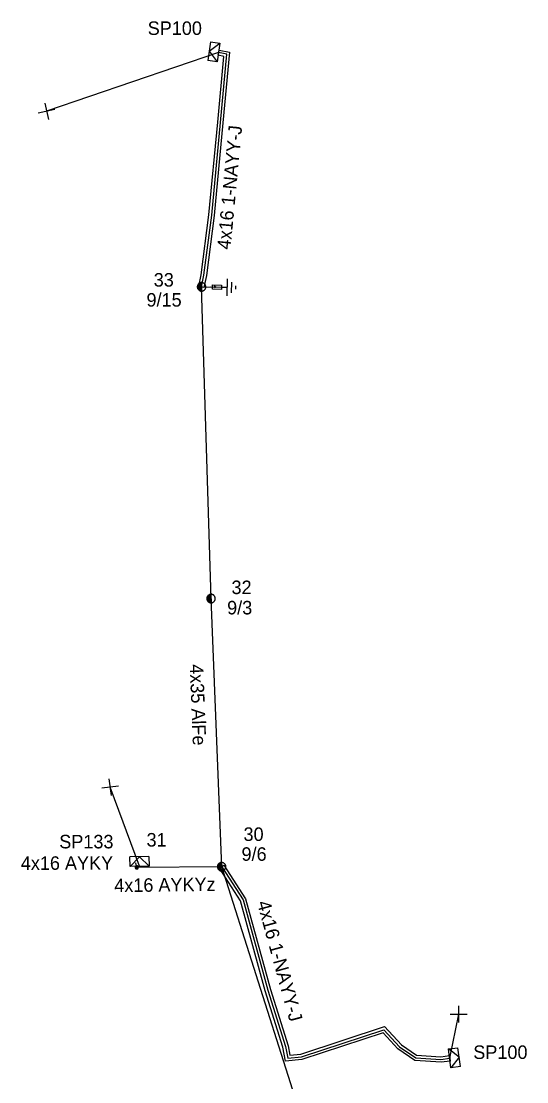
# Model space of a CAD drawing. Extents: x -748492 to -735633, y -1146251 to -1139940.
# Drawn here: x -745836.8 to -745799.4, y -1143603.4 to -1143524.9 of the extents above; entities that cross this region are included whole.
import ezdxf

# ---------------------------------------------------------------- set-up
doc = ezdxf.new("R2010")
doc.units = 0
for name, color, linetype in [('Vrstva 1', 7, 'Continuous'), ('Vrstva 12', 7, 'Continuous'), ('Vrstva 13', 7, 'Continuous'), ('Vrstva 14', 7, 'Continuous'), ('Vrstva 15', 7, 'Continuous'), ('Vrstva 16', 7, 'Continuous'), ('Vrstva 2', 7, 'Continuous'), ('Vrstva 20', 7, 'Continuous'), ('Vrstva 31', 7, 'Continuous'), ('Vrstva 33', 7, 'Continuous'), ('Vrstva 34', 7, 'Continuous'), ('Vrstva 52', 7, 'Continuous'), ('Vrstva 53', 7, 'Continuous'), ('Vrstva 54', 7, 'Continuous'), ('Vrstva 59', 7, 'Continuous'), ('Vrstva 9', 7, 'Continuous')]:
    doc.layers.add(name, color=color, linetype=linetype)

# ---------------------------------------------------------------- blocks, each defined once
blk = doc.blocks.new('NN440')
at = {"layer": 'Vrstva 2'}
for points in [[(0.63, 0), (0.63, 0.06), (0.62, 0.13), (0.6, 0.19), (0.58, 0.25), (0.55, 0.31), (0.51, 0.37), (0.47, 0.42), (0.42, 0.46), (0.37, 0.51), (0.32, 0.54), (0.26, 0.57), (0.2, 0.59), (0.13, 0.61), (0.07, 0.62), (0, 0.63), (-0.06, 0.62), (-0.13, 0.61), (-0.19, 0.59), (-0.26, 0.57), (-0.31, 0.54), (-0.37, 0.51), (-0.42, 0.46), (-0.47, 0.42), (-0.51, 0.37), (-0.54, 0.31), (-0.57, 0.25), (-0.6, 0.19), (-0.62, 0.13), (-0.63, 0.06), (-0.63, 0), (-0.63, -0.07), (-0.62, -0.14), (-0.6, -0.2), (-0.57, -0.26), (-0.54, -0.32), (-0.51, -0.37), (-0.47, -0.43), (-0.42, -0.47), (-0.37, -0.51), (-0.31, -0.55), (-0.26, -0.58), (-0.19, -0.6), (-0.13, -0.62), (-0.06, -0.63), (0, -0.63), (0.07, -0.63), (0.13, -0.62), (0.2, -0.6), (0.26, -0.58), (0.32, -0.55), (0.37, -0.51), (0.42, -0.47), (0.47, -0.43), (0.51, -0.37), (0.55, -0.32), (0.58, -0.26), (0.6, -0.2), (0.62, -0.14), (0.63, -0.07), (0.63, 0)], [(-0.63, 0), (0.63, 0)], [(-0.6, -0.18), (0.57, -0.18)], [(-0.51, -0.32), (0.5, -0.32)], [(-0.37, -0.47), (0.35, -0.47)]]:
    blk.add_lwpolyline(points, dxfattribs=at)
blk = doc.blocks.new('NN800')
at = {"layer": 'Vrstva 1'}
for points in [[(-0.442, 0.442), (0.442, -0.442)], [(-0.442, -0.442), (0.442, 0.442)]]:
    blk.add_lwpolyline(points, dxfattribs=at)
blk = doc.blocks.new('NN820')
at = {"layer": 'Vrstva 13'}
for points in [[(-0.003, 0.004), (-0.003, -1.049)], [(-0.165, -0.813), (0.165, -0.813)], [(-0.165, -1.473), (-0.165, -0.813)], [(0.165, -1.473), (-0.165, -1.473)], [(-0.003, -1.049), (-0.062, -0.926)], [(-0.003, -1.049), (0.057, -0.926)], [(-0.003, -1.473), (-0.003, -1.871)], [(0.165, -0.813), (0.165, -1.473)]]:
    blk.add_lwpolyline(points, dxfattribs=at)
blk = doc.blocks.new('NN630')
at = {"layer": 'Vrstva 9'}
for points in [[(-0.003, -0.7), (-0.703, 0)], [(-0.703, -0.7), (-0.703, 0), (0.697, 0), (0.697, -0.7)], [(-0.703, -0.7), (0.697, -0.7)], [(-0.003, -0.7), (0.697, 0)]]:
    blk.add_lwpolyline(points, dxfattribs=at)
blk = doc.blocks.new('NN810')
at = {"layer": 'Vrstva 14'}
for points in [[(0.004, -0.64), (0.004, -1.89)], [(0.629, -1.89), (-0.621, -1.89)], [(0.388, -2.2), (-0.399, -2.2)], [(0.004, -2.515), (-0.124, -2.515)], [(0.137, -2.515), (0.004, -2.515)]]:
    blk.add_lwpolyline(points, dxfattribs=at)
blk = doc.blocks.new('NN500')
at = {"layer": 'Vrstva 2'}
for points in [[(0, -0.24), (0.02, -0.23), (0.05, -0.23), (0.07, -0.22), (0.09, -0.22), (0.12, -0.2), (0.14, -0.19), (0.16, -0.18), (0.17, -0.16), (0.19, -0.14), (0.2, -0.12), (0.21, -0.1), (0.22, -0.07), (0.23, -0.05), (0.23, -0.02), (0.23, 0), (0.23, 0.02), (0.23, 0.05), (0.22, 0.07), (0.21, 0.1), (0.2, 0.12), (0.19, 0.14), (0.17, 0.16), (0.16, 0.17), (0.14, 0.19), (0.12, 0.2), (0.09, 0.21), (0.07, 0.22), (0.05, 0.23), (0.02, 0.23), (0, 0.23), (-0.03, 0.23), (-0.05, 0.23), (-0.07, 0.22), (-0.1, 0.21), (-0.12, 0.2), (-0.14, 0.19), (-0.16, 0.17), (-0.18, 0.16), (-0.19, 0.14), (-0.2, 0.12), (-0.22, 0.1), (-0.22, 0.07), (-0.23, 0.05), (-0.23, 0.02), (-0.24, 0), (-0.23, -0.02), (-0.23, -0.05), (-0.22, -0.07), (-0.22, -0.1), (-0.2, -0.12), (-0.19, -0.14), (-0.18, -0.16), (-0.16, -0.18), (-0.14, -0.19), (-0.12, -0.2), (-0.1, -0.22), (-0.07, -0.22), (-0.05, -0.23), (-0.03, -0.23), (0, -0.24)], [(0, -0.24), (0.02, -0.23), (0.05, -0.23), (0.07, -0.22), (0.09, -0.22), (0.12, -0.2), (0.14, -0.19), (0.16, -0.18), (0.17, -0.16), (0.19, -0.14), (0.2, -0.12), (0.21, -0.1), (0.22, -0.07), (0.23, -0.05), (0.23, -0.02), (0.23, 0), (0.23, 0.02), (0.23, 0.05), (0.22, 0.07), (0.21, 0.1), (0.2, 0.12), (0.19, 0.14), (0.17, 0.16), (0.16, 0.17), (0.14, 0.19), (0.12, 0.2), (0.09, 0.21), (0.07, 0.22), (0.05, 0.23), (0.02, 0.23), (0, 0.23), (-0.03, 0.23), (-0.05, 0.23), (-0.07, 0.22), (-0.1, 0.21), (-0.12, 0.2), (-0.14, 0.19), (-0.16, 0.17), (-0.18, 0.16), (-0.19, 0.14), (-0.2, 0.12), (-0.22, 0.1), (-0.22, 0.07), (-0.23, 0.05), (-0.23, 0.02), (-0.24, 0), (-0.23, -0.02), (-0.23, -0.05), (-0.22, -0.07), (-0.22, -0.1), (-0.2, -0.12), (-0.19, -0.14), (-0.18, -0.16), (-0.16, -0.18), (-0.14, -0.19), (-0.12, -0.2), (-0.1, -0.22), (-0.07, -0.22), (-0.05, -0.23), (-0.03, -0.23), (0, -0.24)], [(0, -0.21), (0.02, -0.2), (0.04, -0.2), (0.06, -0.2), (0.08, -0.19), (0.1, -0.18), (0.12, -0.17), (0.14, -0.15), (0.15, -0.14), (0.16, -0.12), (0.18, -0.1), (0.19, -0.08), (0.19, -0.06), (0.2, -0.04), (0.2, -0.02), (0.2, 0), (0.2, 0.02), (0.2, 0.04), (0.19, 0.06), (0.19, 0.08), (0.18, 0.1), (0.16, 0.12), (0.15, 0.14), (0.14, 0.15), (0.12, 0.17), (0.1, 0.18), (0.08, 0.19), (0.06, 0.19), (0.04, 0.2), (0.02, 0.2), (0, 0.2), (-0.02, 0.2), (-0.04, 0.2), (-0.06, 0.19), (-0.08, 0.19), (-0.1, 0.18), (-0.12, 0.17), (-0.14, 0.15), (-0.15, 0.14), (-0.17, 0.12), (-0.18, 0.1), (-0.19, 0.08), (-0.2, 0.06), (-0.2, 0.04), (-0.21, 0.02), (-0.21, 0), (-0.21, -0.02), (-0.2, -0.04), (-0.2, -0.06), (-0.19, -0.08), (-0.18, -0.1), (-0.17, -0.12), (-0.15, -0.14), (-0.14, -0.15), (-0.12, -0.17), (-0.1, -0.18), (-0.08, -0.19), (-0.06, -0.2), (-0.04, -0.2), (-0.02, -0.2), (0, -0.21)], [(0, -0.18), (0.02, -0.18), (0.04, -0.17), (0.05, -0.17), (0.07, -0.16), (0.09, -0.15), (0.1, -0.14), (0.12, -0.13), (0.13, -0.12), (0.14, -0.1), (0.15, -0.09), (0.16, -0.07), (0.17, -0.05), (0.17, -0.04), (0.17, -0.02), (0.17, 0), (0.17, 0.02), (0.17, 0.04), (0.17, 0.05), (0.16, 0.07), (0.15, 0.09), (0.14, 0.1), (0.13, 0.12), (0.12, 0.13), (0.1, 0.14), (0.09, 0.15), (0.07, 0.16), (0.05, 0.17), (0.04, 0.17), (0.02, 0.17), (0, 0.18), (-0.02, 0.17), (-0.04, 0.17), (-0.06, 0.17), (-0.07, 0.16), (-0.09, 0.15), (-0.1, 0.14), (-0.12, 0.13), (-0.13, 0.12), (-0.14, 0.1), (-0.15, 0.09), (-0.16, 0.07), (-0.17, 0.05), (-0.17, 0.04), (-0.18, 0.02), (-0.18, 0), (-0.18, -0.02), (-0.17, -0.04), (-0.17, -0.05), (-0.16, -0.07), (-0.15, -0.09), (-0.14, -0.1), (-0.13, -0.12), (-0.12, -0.13), (-0.1, -0.14), (-0.09, -0.15), (-0.07, -0.16), (-0.06, -0.17), (-0.04, -0.17), (-0.02, -0.18), (0, -0.18)], [(0, -0.15), (0.01, -0.15), (0.03, -0.14), (0.04, -0.14), (0.06, -0.13), (0.07, -0.13), (0.08, -0.12), (0.1, -0.11), (0.11, -0.1), (0.12, -0.09), (0.13, -0.07), (0.13, -0.06), (0.14, -0.05), (0.14, -0.03), (0.14, -0.02), (0.14, 0), (0.14, 0.01), (0.14, 0.03), (0.14, 0.04), (0.13, 0.06), (0.13, 0.07), (0.12, 0.09), (0.11, 0.1), (0.1, 0.11), (0.08, 0.12), (0.07, 0.13), (0.06, 0.13), (0.04, 0.14), (0.03, 0.14), (0.01, 0.14), (0, 0.15), (-0.02, 0.14), (-0.03, 0.14), (-0.05, 0.14), (-0.06, 0.13), (-0.07, 0.13), (-0.09, 0.12), (-0.1, 0.11), (-0.11, 0.1), (-0.12, 0.09), (-0.13, 0.07), (-0.13, 0.06), (-0.14, 0.04), (-0.14, 0.03), (-0.15, 0.01), (-0.15, 0), (-0.15, -0.02), (-0.14, -0.03), (-0.14, -0.05), (-0.13, -0.06), (-0.13, -0.07), (-0.12, -0.09), (-0.11, -0.1), (-0.1, -0.11), (-0.09, -0.12), (-0.07, -0.13), (-0.06, -0.13), (-0.05, -0.14), (-0.03, -0.14), (-0.02, -0.15), (0, -0.15)], [(0, -0.12), (0.01, -0.12), (0.02, -0.11), (0.03, -0.11), (0.05, -0.11), (0.06, -0.1), (0.07, -0.09), (0.08, -0.09), (0.09, -0.08), (0.09, -0.07), (0.1, -0.06), (0.11, -0.05), (0.11, -0.04), (0.11, -0.02), (0.11, -0.01), (0.12, 0), (0.11, 0.01), (0.11, 0.02), (0.11, 0.04), (0.11, 0.05), (0.1, 0.06), (0.09, 0.07), (0.09, 0.08), (0.08, 0.09), (0.07, 0.09), (0.06, 0.1), (0.05, 0.11), (0.03, 0.11), (0.02, 0.11), (0.01, 0.12), (0, 0.12), (-0.01, 0.12), (-0.03, 0.11), (-0.04, 0.11), (-0.05, 0.11), (-0.06, 0.1), (-0.07, 0.09), (-0.08, 0.09), (-0.09, 0.08), (-0.1, 0.07), (-0.1, 0.06), (-0.11, 0.05), (-0.11, 0.04), (-0.12, 0.02), (-0.12, 0.01), (-0.12, 0), (-0.12, -0.01), (-0.12, -0.02), (-0.11, -0.04), (-0.11, -0.05), (-0.1, -0.06), (-0.1, -0.07), (-0.09, -0.08), (-0.08, -0.09), (-0.07, -0.09), (-0.06, -0.1), (-0.05, -0.11), (-0.04, -0.11), (-0.03, -0.11), (-0.01, -0.12), (0, -0.12)], [(0, -0.09), (0.01, -0.09), (0.02, -0.09), (0.03, -0.08), (0.03, -0.08), (0.04, -0.08), (0.05, -0.07), (0.06, -0.07), (0.06, -0.06), (0.07, -0.05), (0.07, -0.04), (0.08, -0.04), (0.08, -0.03), (0.08, -0.02), (0.09, -0.01), (0.09, 0), (0.09, 0.01), (0.08, 0.02), (0.08, 0.03), (0.08, 0.03), (0.07, 0.04), (0.07, 0.05), (0.06, 0.06), (0.06, 0.06), (0.05, 0.07), (0.04, 0.07), (0.03, 0.08), (0.03, 0.08), (0.02, 0.08), (0.01, 0.09), (0, 0.09), (-0.01, 0.09), (-0.02, 0.08), (-0.03, 0.08), (-0.04, 0.08), (-0.04, 0.07), (-0.05, 0.07), (-0.06, 0.06), (-0.07, 0.06), (-0.07, 0.05), (-0.08, 0.04), (-0.08, 0.03), (-0.08, 0.03), (-0.09, 0.02), (-0.09, 0.01), (-0.09, 0), (-0.09, -0.01), (-0.09, -0.02), (-0.08, -0.03), (-0.08, -0.04), (-0.08, -0.04), (-0.07, -0.05), (-0.07, -0.06), (-0.06, -0.07), (-0.05, -0.07), (-0.04, -0.08), (-0.04, -0.08), (-0.03, -0.08), (-0.02, -0.09), (-0.01, -0.09), (0, -0.09)], [(0, -0.06), (0, -0.06), (0.01, -0.06), (0.02, -0.05), (0.02, -0.05), (0.03, -0.05), (0.03, -0.05), (0.04, -0.04), (0.04, -0.04), (0.05, -0.03), (0.05, -0.03), (0.05, -0.02), (0.05, -0.02), (0.05, -0.01), (0.06, -0.01), (0.06, 0), (0.06, 0.01), (0.05, 0.01), (0.05, 0.02), (0.05, 0.02), (0.05, 0.03), (0.05, 0.03), (0.04, 0.04), (0.04, 0.04), (0.03, 0.05), (0.03, 0.05), (0.02, 0.05), (0.02, 0.05), (0.01, 0.06), (0, 0.06), (0, 0.06), (-0.01, 0.06), (-0.01, 0.06), (-0.02, 0.05), (-0.02, 0.05), (-0.03, 0.05), (-0.03, 0.05), (-0.04, 0.04), (-0.04, 0.04), (-0.05, 0.03), (-0.05, 0.03), (-0.05, 0.02), (-0.06, 0.02), (-0.06, 0.01), (-0.06, 0.01), (-0.06, 0), (-0.06, -0.01), (-0.06, -0.01), (-0.06, -0.02), (-0.05, -0.02), (-0.05, -0.03), (-0.05, -0.03), (-0.04, -0.04), (-0.04, -0.04), (-0.03, -0.05), (-0.03, -0.05), (-0.02, -0.05), (-0.02, -0.05), (-0.01, -0.06), (-0.01, -0.06), (0, -0.06)], [(0, -0.03), (0, -0.03), (0, -0.03), (0.01, -0.03), (0.01, -0.03), (0.01, -0.02), (0.02, -0.02), (0.02, -0.02), (0.02, -0.02), (0.02, -0.02), (0.02, -0.01), (0.02, -0.01), (0.03, -0.01), (0.03, -0.01), (0.03, 0), (0.03, 0), (0.03, 0), (0.03, 0.01), (0.03, 0.01), (0.02, 0.01), (0.02, 0.01), (0.02, 0.02), (0.02, 0.02), (0.02, 0.02), (0.02, 0.02), (0.01, 0.02), (0.01, 0.02), (0.01, 0.03), (0, 0.03), (0, 0.03), (0, 0.03), (0, 0.03), (-0.01, 0.03), (-0.01, 0.03), (-0.01, 0.02), (-0.02, 0.02), (-0.02, 0.02), (-0.02, 0.02), (-0.02, 0.02), (-0.02, 0.02), (-0.03, 0.01), (-0.03, 0.01), (-0.03, 0.01), (-0.03, 0.01), (-0.03, 0), (-0.03, 0), (-0.03, 0), (-0.03, -0.01), (-0.03, -0.01), (-0.03, -0.01), (-0.03, -0.01), (-0.02, -0.02), (-0.02, -0.02), (-0.02, -0.02), (-0.02, -0.02), (-0.02, -0.02), (-0.01, -0.03), (-0.01, -0.03), (-0.01, -0.03), (0, -0.03), (0, -0.03)], [(0.23, 0), (0.7, 0)]]:
    blk.add_lwpolyline(points, dxfattribs=at)

msp = doc.modelspace()

# ---------------------------------------------------------------- linework, layer by layer
at = {"layer": 'Vrstva 1'}
for points in [[(-745821.98, -1143587.51), (-745822.77, -1143567.66), (-745823.469, -1143544.59)], [(-745811.79, -1143619.48), (-745821.98, -1143587.51)]]:
    msp.add_lwpolyline(points, dxfattribs=at)
at = {"layer": 'Vrstva 20'}
for points in [[(-745823.677, -1143544.547), (-745823.498, -1143543.695), (-745822.92, -1143539.256), (-745822.27, -1143532.41), (-745821.828, -1143527.531), (-745822.251, -1143527.447), (-745822.176, -1143527.065), (-745821.408, -1143527.216), (-745821.883, -1143532.446), (-745822.533, -1143539.3), (-745823.114, -1143543.76), (-745823.296, -1143544.627)], [(-745821.812, -1143587.401), (-745820.205, -1143589.877), (-745818.368, -1143596.584), (-745817.056, -1143600.772), (-745816.927, -1143601.461), (-745816.122, -1143601.373), (-745809.91, -1143599.34), (-745808.668, -1143600.688), (-745807.543, -1143601.464), (-745805.746, -1143601.569), (-745805.114, -1143601.491), (-745805.066, -1143601.889), (-745805.734, -1143601.971), (-745807.677, -1143601.856), (-745808.932, -1143600.992), (-745810.03, -1143599.8), (-745816.038, -1143601.767), (-745817.253, -1143601.899), (-745817.444, -1143600.868), (-745818.752, -1143596.696), (-745820.575, -1143590.043), (-745822.148, -1143587.619)]]:
    msp.add_lwpolyline(points, close=True, dxfattribs=at)
at = {"layer": 'Vrstva 52'}
for points in [[(-745823.469, -1143544.59), (-745823.29, -1143543.73), (-745822.71, -1143539.28), (-745822.06, -1143532.43), (-745821.6, -1143527.36), (-745822.21, -1143527.24)], [(-745828.27, -1143587.56), (-745828.06, -1143587.47)], [(-745821.98, -1143587.51), (-745828.27, -1143587.56)], [(-745821.98, -1143587.51), (-745820.39, -1143589.96), (-745818.56, -1143596.64), (-745817.25, -1143600.82), (-745817.09, -1143601.68), (-745816.08, -1143601.57), (-745809.97, -1143599.57), (-745808.8, -1143600.84), (-745807.61, -1143601.66), (-745805.74, -1143601.77), (-745805.09, -1143601.69)]]:
    msp.add_lwpolyline(points, dxfattribs=at)
at = {"layer": 'Vrstva 59'}
for points in [[(-745822.21, -1143527.24), (-745834.949, -1143531.599)], [(-745828.06, -1143587.47), (-745830.23, -1143581.62)], [(-745805.09, -1143601.69), (-745804.426, -1143598.423)]]:
    msp.add_lwpolyline(points, dxfattribs=at)

# ---------------------------------------------------------------- block references
at = {"layer": 'Vrstva 13'}
for name, p, xscale, yscale, rotation in [('NN440', (-745823.469, -1143544.59), 0.5, 0.49999999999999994, -91.20070830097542), ('NN440', (-745822.77, -1143567.66), 0.49999999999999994, 0.4999999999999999, -87.15388888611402), ('NN500', (-745828.27, -1143587.56), 0.5, 0.49999999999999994, 102.44600000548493), ('NN440', (-745821.98, -1143587.51), 0.49999999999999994, 0.49999999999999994, -85.46625827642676)]:
    msp.add_blockref(name, p, dxfattribs=dict(at, xscale=xscale, yscale=yscale, rotation=rotation))
at = {"layer": 'Vrstva 15', "rotation": 88.7992916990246}
msp.add_blockref('NN810', (-745823.469, -1143544.59), dxfattribs=at)
at = {"layer": 'Vrstva 16', "rotation": 88.7992916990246}
msp.add_blockref('NN820', (-745823.469, -1143544.59), dxfattribs=at)
at = {"layer": 'Vrstva 31'}
for p, rotation in [((-745822.21, -1143527.24), -97.7222555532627), ((-745828.06, -1143587.47), -178.95018202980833), ((-745805.09, -1143601.69), 97.5121441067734)]:
    msp.add_blockref('NN630', p, dxfattribs=dict(at, rotation=rotation))
at = {"layer": 'Vrstva 34'}
for p, rotation in [((-745834.949, -1143531.599), -122.20564443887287), ((-745830.23, -1143581.62), 142.38948617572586), ((-745804.426, -1143598.423), 44.99999995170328)]:
    msp.add_blockref('NN800', p, dxfattribs=dict(at, rotation=rotation))

# ---------------------------------------------------------------- texts
at = {"layer": 'Vrstva 12'}
for s, p in [('9/15', (-745827.547, -1143546.054)), ('9/3', (-745821.576, -1143568.834)), ('9/6', (-745820.51, -1143587.07))]:
    msp.add_text(s, height=1, dxfattribs=at).set_placement(p)
at = {"layer": 'Vrstva 14'}
for s, p in [('33', (-745827.013, -1143544.57)), ('32', (-745821.251, -1143567.331)), ('30', (-745820.363, -1143585.601)), ('31', (-745827.544, -1143586.014))]:
    msp.add_text(s, height=1, dxfattribs=at).set_placement(p)
at = {"layer": 'Vrstva 2'}
msp.add_text('4x35 AlFe', height=1, rotation=272.203, dxfattribs=at).set_placement((-745824.346, -1143572.535))
at = {"layer": 'Vrstva 33'}
for s, p in [('SP100', (-745827.459, -1143525.945)), ('SP133', (-745834.009, -1143586.151)), ('SP100', (-745803.346, -1143601.737))]:
    msp.add_text(s, height=1, dxfattribs=at).set_placement(p)
at = {"layer": 'Vrstva 53'}
msp.add_text('4x16 AYKYz', height=1, rotation=0.779, dxfattribs=at).set_placement((-745829.931, -1143589.398))
at = {"layer": 'Vrstva 54'}
for s, rotation, p in [('4x16 1-NAYY-J', 84.579, (-745821.33, -1143541.862)), ('4x16 AYKY', 0.137, (-745836.857, -1143587.745)), ('4x16 1-NAYY-J', 285.32, (-745819.369, -1143590.166))]:
    msp.add_text(s, height=1, rotation=rotation, dxfattribs=at).set_placement(p)

doc.saveas('drawing.dxf')
